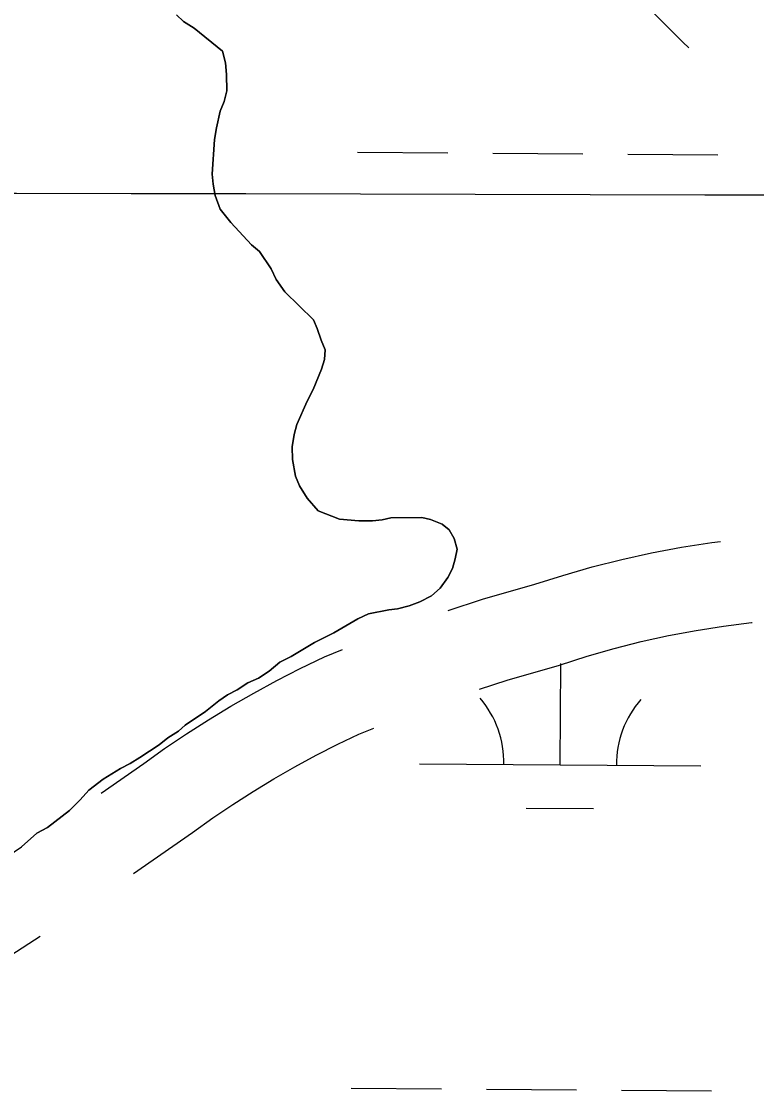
# Model space of a CAD drawing. Extents: x 3172231 to 3210228, y 940198 to 965780.
# Drawn here: x 3195089.7 to 3195350.8, y 951424 to 951804.8 of the extents above; entities that cross this region are included whole.
import ezdxf

# ---------------------------------------------------------------- set-up
doc = ezdxf.new("R2010")
doc.units = 0
for name, color, linetype in [('V-GRID-MAJR', 7, 'Continuous'), ('V-ROAD-CNTR', 7, 'Continuous'), ('V-SITE-VEGE', 7, 'Continuous'), ('V-TOPO-SHOR', 7, 'Continuous'), ('V-WETL-SWMP', 7, 'Continuous')]:
    doc.layers.add(name, color=color, linetype=linetype)

msp = doc.modelspace()

# ---------------------------------------------------------------- linework, layer by layer
at = {"layer": 'V-GRID-MAJR'}
msp.add_spline([(3176504.317, 951793.007), (3181720.753, 951778.211), (3186937.193, 951764.175), (3192153.634, 951750.897), (3197370.077, 951738.379), (3202586.522, 951726.618), (3207802.969, 951715.617)], degree=3, dxfattribs=at)
at = {"layer": 'V-ROAD-CNTR'}
for points in [[(3195258.776, 951868.552), (3195260.159, 951866.69), (3195269.141, 951855.454), (3195278.608, 951844.422), (3195301.504, 951820.618), (3195324.632, 951797.353), (3195326.747, 951795.337)], [(3195241.222, 951595.385), (3195253.494, 951599.379), (3195272.103, 951604.723), (3195281.983, 951607.88), (3195292.405, 951610.866), (3195302.923, 951613.532), (3195313.527, 951615.876), (3195324.195, 951617.892), (3195334.913, 951619.582), (3195337.988, 951619.971)], [(3195252.361, 951567.462), (3195262.278, 951570.689), (3195280.811, 951576.011), (3195290.681, 951579.166), (3195300.223, 951581.898), (3195309.849, 951584.338), (3195319.553, 951586.484), (3195329.317, 951588.33), (3195339.131, 951589.876), (3195348.978, 951591.122), (3195349.309, 951591.153)], [(3195118.002, 951530.471), (3195133.179, 951541.037), (3195140.549, 951546.288), (3195148.27, 951551.512), (3195156.124, 951556.551), (3195164.102, 951561.397), (3195172.194, 951566.044), (3195180.396, 951570.493), (3195188.7, 951574.736), (3195197.358, 951578.897), (3195203.73, 951581.478)], [(3195129.516, 951501.933), (3195150.455, 951516.509), (3195157.663, 951521.646), (3195164.778, 951526.46), (3195172.014, 951531.101), (3195179.362, 951535.565), (3195186.82, 951539.848), (3195194.374, 951543.947), (3195202.024, 951547.854), (3195209.5, 951551.447), (3195214.848, 951553.614)], [(3195013.233, 951424.045), (3195025.707, 951433.073), (3195050.27, 951450.429), (3195075.384, 951466.097), (3195096.305, 951479.642)]]:
    msp.add_lwpolyline(points, dxfattribs=at)
at = {"layer": 'V-SITE-VEGE'}
for p, q in [((3195147.242, 951804.772), (3195151.056, 951802.396)), ((3195151.056, 951802.396), (3195161.126, 951794.222)), ((3195161.126, 951794.222), (3195162.197, 951790.096)), ((3195162.197, 951790.096), (3195162.58, 951785.965)), ((3195162.58, 951785.965), (3195162.635, 951780.106)), ((3195162.635, 951780.106), (3195161.636, 951776.307)), ((3195160.29, 951772.847), (3195158.967, 951766.978)), ((3195161.636, 951776.307), (3195160.29, 951772.847)), ((3195158.967, 951766.978), (3195158.316, 951762.837)), ((3195158.316, 951762.837), (3195157.398, 951750.424)), ((3195157.398, 951750.424), (3195157.775, 951746.981)), ((3195157.775, 951746.981), (3195158.502, 951742.852)), ((3195158.502, 951742.852), (3195160.272, 951738.046)), ((3195160.272, 951738.046), (3195164.106, 951733.258)), ((3195164.106, 951733.258), (3195171.415, 951725.399)), ((3195171.415, 951725.399), (3195174.194, 951723.013)), ((3195174.194, 951723.013), (3195178.386, 951716.851)), ((3195178.386, 951716.851), (3195180.146, 951713.077)), ((3195180.146, 951713.077), (3195183.289, 951708.626)), ((3195183.289, 951708.626), (3195193.374, 951698.728)), ((3195193.374, 951698.728), (3195194.781, 951695.64)), ((3195194.781, 951695.64), (3195196.198, 951691.517)), ((3195196.198, 951691.517), (3195197.609, 951688.087)), ((3195197.609, 951688.087), (3195197.296, 951684.636)), ((3195196.294, 951681.181), (3195193.261, 951673.917)), ((3195197.296, 951684.636), (3195196.294, 951681.181)), ((3195193.261, 951673.917), (3195191.231, 951669.763)), ((3195191.231, 951669.763), (3195187.518, 951661.461)), ((3195187.518, 951661.461), (3195186.519, 951658.004)), ((3195186.519, 951658.004), (3195185.87, 951653.519)), ((3195185.87, 951653.519), (3195185.913, 951649.04)), ((3195185.913, 951649.04), (3195187, 951643.191)), ((3195187, 951643.191), (3195188.411, 951639.758)), ((3195188.411, 951639.758), (3195191.209, 951635.306)), ((3195191.209, 951635.306), (3195195.041, 951630.862)), ((3195195.041, 951630.862), (3195202.649, 951627.831)), ((3195202.649, 951627.831), (3195209.549, 951627.206)), ((3195217.814, 951627.628), (3195220.909, 951628.347)), ((3195220.909, 951628.347), (3195231.933, 951628.447)), ((3195231.933, 951628.447), (3195235.04, 951627.79)), ((3195209.549, 951627.206), (3195214.372, 951627.251)), ((3195214.372, 951627.251), (3195217.814, 951627.628)), ((3195235.04, 951627.79), (3195239.192, 951626.104)), ((3195239.192, 951626.104), (3195241.622, 951624.06)), ((3195241.622, 951624.06), (3195243.378, 951620.976)), ((3195243.378, 951620.976), (3195244.445, 951617.195)), ((3195244.445, 951617.195), (3195243.787, 951613.742)), ((3195243.787, 951613.742), (3195242.786, 951610.29)), ((3195242.786, 951610.29), (3195241.092, 951607.17)), ((3195241.092, 951607.17), (3195238.37, 951603.355)), ((3195238.37, 951603.355), (3195235.296, 951600.57)), ((3195231.178, 951598.464), (3195227.403, 951597.049)), ((3195235.296, 951600.57), (3195231.178, 951598.464)), ((3195212.961, 951594.159), (3195209.184, 951592.4)), ((3195220.18, 951595.603), (3195212.961, 951594.159)), ((3195223.279, 951595.978), (3195220.18, 951595.603)), ((3195227.403, 951597.049), (3195223.279, 951595.978)), ((3195209.184, 951592.4), (3195200.615, 951587.495)), ((3195200.615, 951587.495), (3195193.757, 951583.987)), ((3195193.757, 951583.987), (3195185.532, 951579.086)), ((3195185.532, 951579.086), (3195181.417, 951576.981)), ((3195181.417, 951576.981), (3195177.655, 951573.843)), ((3195173.889, 951571.396), (3195170.115, 951569.639)), ((3195177.655, 951573.843), (3195173.889, 951571.396)), ((3195166.346, 951567.191), (3195162.918, 951565.436)), ((3195170.115, 951569.639), (3195166.346, 951567.191)), ((3195159.836, 951563.339), (3195155.045, 951559.501)), ((3195162.918, 951565.436), (3195159.836, 951563.339)), ((3195155.045, 951559.501), (3195147.857, 951554.615)), ((3195145.465, 951552.524), (3195141.696, 951550.076)), ((3195147.857, 951554.615), (3195145.465, 951552.524)), ((3195141.696, 951550.076), (3195138.618, 951547.633)), ((3195138.618, 951547.633), (3195131.77, 951543.093)), ((3195128.344, 951540.991), (3195124.913, 951539.236)), ((3195131.77, 951543.093), (3195128.344, 951540.991)), ((3195124.913, 951539.236), (3195118.747, 951535.388)), ((3195118.747, 951535.388), (3195113.614, 951531.55)), ((3195113.614, 951531.55), (3195110.544, 951528.077)), ((3195110.544, 951528.077), (3195106.79, 951524.251)), ((3195106.79, 951524.251), (3195098.922, 951518.322)), ((3195098.922, 951518.322), (3195095.15, 951516.217)), ((3195095.15, 951516.217), (3195089.679, 951511.344))]:
    msp.add_line(p, q, dxfattribs=at)
at = {"layer": 'V-TOPO-SHOR'}
for points in [[(3195200.615, 951587.495), (3195209.184, 951592.4), (3195212.959, 951594.159), (3195220.18, 951595.603), (3195223.279, 951595.978), (3195227.403, 951597.049), (3195231.18, 951598.464), (3195235.294, 951600.57), (3195238.37, 951603.355), (3195241.092, 951607.17), (3195242.786, 951610.287), (3195243.787, 951613.742), (3195244.445, 951617.195), (3195243.376, 951620.976), (3195241.622, 951624.06), (3195239.192, 951626.104), (3195235.04, 951627.79), (3195231.933, 951628.449), (3195220.909, 951628.347), (3195217.814, 951627.628), (3195214.372, 951627.251), (3195209.549, 951627.206), (3195202.649, 951627.831), (3195195.041, 951630.862), (3195191.209, 951635.306), (3195188.411, 951639.758), (3195187, 951643.191), (3195185.913, 951649.04), (3195185.87, 951653.519), (3195186.519, 951658.004), (3195187.518, 951661.459), (3195191.231, 951669.763), (3195193.261, 951673.917), (3195196.294, 951681.181), (3195197.296, 951684.636), (3195197.609, 951688.087), (3195196.198, 951691.517), (3195194.781, 951695.64), (3195193.374, 951698.728), (3195183.287, 951708.626), (3195180.146, 951713.077), (3195178.386, 951716.851), (3195174.194, 951723.013), (3195171.415, 951725.399), (3195164.106, 951733.258), (3195160.272, 951738.046), (3195158.502, 951742.852), (3195157.775, 951746.981), (3195157.398, 951750.424), (3195158.316, 951762.837), (3195158.967, 951766.978), (3195160.29, 951772.847), (3195161.638, 951776.307), (3195162.635, 951780.106), (3195162.58, 951785.965), (3195162.197, 951790.096), (3195161.126, 951794.22), (3195151.056, 951802.396), (3195147.242, 951804.772), (3195144.809, 951807.162)], [(3195084.545, 951507.849), (3195089.681, 951511.342), (3195095.15, 951516.217), (3195098.922, 951518.32), (3195106.79, 951524.251), (3195110.544, 951528.077), (3195113.614, 951531.55), (3195118.747, 951535.388), (3195124.913, 951539.236), (3195128.344, 951540.991), (3195131.77, 951543.093), (3195138.618, 951547.635), (3195141.696, 951550.076), (3195145.465, 951552.524), (3195147.857, 951554.613), (3195155.047, 951559.503), (3195159.836, 951563.339), (3195162.918, 951565.436), (3195166.346, 951567.191), (3195170.115, 951569.639), (3195173.889, 951571.396), (3195177.655, 951573.843), (3195181.417, 951576.981), (3195185.532, 951579.086), (3195193.757, 951583.987), (3195200.615, 951587.495)]]:
    msp.add_lwpolyline(points, dxfattribs=at)
at = {"layer": 'V-WETL-SWMP'}
for p, q in [((3195151.056, 951802.396), (3195147.243, 951804.772)), ((3195161.125, 951794.22), (3195151.056, 951802.396)), ((3195162.197, 951790.095), (3195161.125, 951794.22)), ((3195162.58, 951785.964), (3195162.197, 951790.095)), ((3195162.635, 951780.106), (3195162.58, 951785.964)), ((3195161.637, 951776.307), (3195162.635, 951780.106)), ((3195158.967, 951766.978), (3195160.291, 951772.848)), ((3195160.291, 951772.848), (3195161.637, 951776.307)), ((3195158.317, 951762.837), (3195158.967, 951766.978)), ((3195157.399, 951750.424), (3195158.317, 951762.837)), ((3195209.107, 951758.242), (3195241.107, 951758.024)), ((3195257.106, 951757.915), (3195289.106, 951757.697)), ((3195305.105, 951757.588), (3195337.104, 951757.37)), ((3195157.776, 951746.981), (3195157.399, 951750.424)), ((3195158.503, 951742.853), (3195157.776, 951746.981)), ((3195160.271, 951738.046), (3195158.503, 951742.853)), ((3195164.106, 951733.257), (3195160.271, 951738.046)), ((3195171.416, 951725.4), (3195164.106, 951733.257)), ((3195174.195, 951723.014), (3195171.416, 951725.4)), ((3195178.387, 951716.851), (3195174.195, 951723.014)), ((3195180.146, 951713.077), (3195178.387, 951716.851)), ((3195183.288, 951708.627), (3195180.146, 951713.077)), ((3195193.374, 951698.728), (3195183.288, 951708.627)), ((3195194.781, 951695.64), (3195193.374, 951698.728)), ((3195196.198, 951691.518), (3195194.781, 951695.64)), ((3195197.608, 951688.086), (3195196.198, 951691.518)), ((3195197.296, 951684.637), (3195197.608, 951688.086)), ((3195193.261, 951673.917), (3195196.294, 951681.182)), ((3195196.294, 951681.182), (3195197.296, 951684.637)), ((3195191.232, 951669.763), (3195193.261, 951673.917)), ((3195187.519, 951661.459), (3195191.232, 951669.763)), ((3195186.518, 951658.004), (3195187.519, 951661.459)), ((3195185.87, 951653.518), (3195186.518, 951658.004)), ((3195185.912, 951649.039), (3195185.87, 951653.518)), ((3195187.001, 951643.191), (3195185.912, 951649.039)), ((3195188.411, 951639.759), (3195187.001, 951643.191)), ((3195191.209, 951635.305), (3195188.411, 951639.759)), ((3195195.041, 951630.861), (3195191.209, 951635.305)), ((3195202.65, 951627.831), (3195195.041, 951630.861)), ((3195209.548, 951627.207), (3195202.65, 951627.831)), ((3195220.908, 951628.346), (3195217.814, 951627.628)), ((3195231.934, 951628.449), (3195220.908, 951628.346)), ((3195235.041, 951627.789), (3195231.934, 951628.449)), ((3195214.371, 951627.252), (3195209.548, 951627.207)), ((3195217.814, 951627.628), (3195214.371, 951627.252)), ((3195239.192, 951626.105), (3195235.041, 951627.789)), ((3195241.623, 951624.06), (3195239.192, 951626.105)), ((3195243.375, 951620.975), (3195241.623, 951624.06)), ((3195244.444, 951617.195), (3195243.375, 951620.975)), ((3195243.787, 951613.743), (3195244.444, 951617.195)), ((3195242.785, 951610.288), (3195243.787, 951613.743)), ((3195241.092, 951607.171), (3195242.785, 951610.288)), ((3195238.371, 951603.355), (3195241.092, 951607.171)), ((3195235.295, 951600.57), (3195238.371, 951603.355)), ((3195227.403, 951597.05), (3195231.18, 951598.464)), ((3195231.18, 951598.464), (3195235.295, 951600.57)), ((3195209.184, 951592.401), (3195212.958, 951594.159)), ((3195212.958, 951594.159), (3195220.18, 951595.604)), ((3195220.18, 951595.604), (3195223.278, 951595.978)), ((3195223.278, 951595.978), (3195227.403, 951597.05)), ((3195200.615, 951587.496), (3195209.184, 951592.401)), ((3195193.756, 951583.987), (3195200.615, 951587.496)), ((3195185.532, 951579.086), (3195193.756, 951583.987)), ((3195181.417, 951576.98), (3195185.532, 951579.086)), ((3195177.656, 951573.843), (3195181.417, 951576.98)), ((3195281.035, 951540.504), (3195281.28, 951576.503)), ((3195170.114, 951569.638), (3195173.888, 951571.396)), ((3195173.888, 951571.396), (3195177.656, 951573.843)), ((3195162.917, 951565.436), (3195166.347, 951567.191)), ((3195166.347, 951567.191), (3195170.114, 951569.638)), ((3195155.047, 951559.504), (3195159.836, 951563.339)), ((3195159.836, 951563.339), (3195162.917, 951565.436)), ((3195147.857, 951554.613), (3195155.047, 951559.504)), ((3195141.697, 951550.076), (3195145.464, 951552.523)), ((3195145.464, 951552.523), (3195147.857, 951554.613)), ((3195138.618, 951547.635), (3195141.697, 951550.076)), ((3195131.769, 951543.092), (3195138.618, 951547.635)), ((3195124.913, 951539.237), (3195128.343, 951540.992)), ((3195128.343, 951540.992), (3195131.769, 951543.092)), ((3195231.036, 951540.844), (3195331.034, 951540.164)), ((3195118.747, 951535.389), (3195124.913, 951539.237)), ((3195113.614, 951531.551), (3195118.747, 951535.389)), ((3195110.545, 951528.077), (3195113.614, 951531.551)), ((3195106.791, 951524.251), (3195110.545, 951528.077)), ((3195268.93, 951525.155), (3195292.93, 951524.992)), ((3195098.921, 951518.32), (3195106.791, 951524.251)), ((3195095.15, 951516.217), (3195098.921, 951518.32)), ((3195089.682, 951511.342), (3195095.15, 951516.217)), ((3195084.546, 951507.848), (3195089.682, 951511.342)), ((3195206.843, 951425.574), (3195238.842, 951425.357)), ((3195254.842, 951425.248), (3195286.841, 951425.03)), ((3195302.841, 951424.921), (3195334.84, 951424.703))]:
    msp.add_line(p, q, dxfattribs=at)
for centre, start, end in [((3195225.797, 951541.355), 358.83817, 40.38182), ((3195336.28, 951540.603), 138.83816, 180.38182)]:
    msp.add_arc(centre, 35.246, start, end, dxfattribs=at)

doc.saveas('drawing.dxf')
